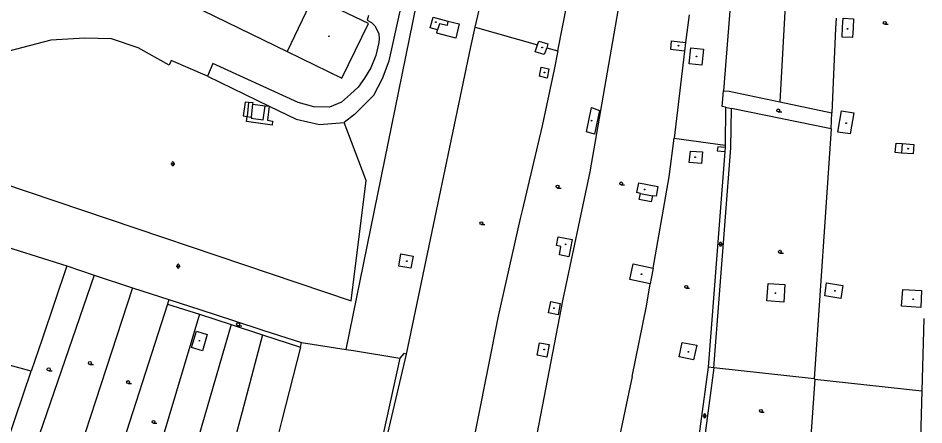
# Model space of a CAD drawing. Extents: x -600309 to -598967, y -1161267 to -1160292.
# Drawn here: x -599960.7 to -599727.7, y -1161063.1 to -1160958.5 of the extents above; entities that cross this region are included whole.
import ezdxf

# ---------------------------------------------------------------- set-up
doc = ezdxf.new("R2010")
doc.units = 0
for name, color, linetype in [('Level 11', 7, 'Continuous'), ('Level 36', 7, 'Continuous'), ('Level 39', 7, 'Continuous'), ('Level 5', 7, 'Continuous'), ('Level 51', 7, 'Continuous'), ('Level 52', 7, 'Continuous'), ('Level 54', 7, 'Continuous')]:
    doc.layers.add(name, color=color, linetype=linetype)

msp = doc.modelspace()

# ---------------------------------------------------------------- linework, layer by layer
at = {"layer": 'Level 11'}
for points in [[(-599850.15, -1160959.29), (-599847.25, -1160960.03), (-599848.16, -1160963.69), (-599853.03, -1160962.42), (-599852.82, -1160961.55)], [(-599874.2, -1160983.28), (-599876.9, -1160985.41)]]:
    msp.add_lwpolyline(points, dxfattribs=at)
at = {"layer": 'Level 36'}
for p, q in [((-599737.79, -1160960.125), (-599736.915, -1160960.125)), ((-599765.18, -1160982.655), (-599764.305, -1160982.655)), ((-599921.446, -1160995.9659), (-599920.446, -1160995.9659)), ((-599921.196, -1160995.7159), (-599921.196, -1160996.2159)), ((-599920.696, -1160995.7159), (-599920.696, -1160996.2159)), ((-599805.61, -1161001.415), (-599804.735, -1161001.415)), ((-599821.95, -1161002.225), (-599821.075, -1161002.225)), ((-599841.56, -1161011.635), (-599840.685, -1161011.635)), ((-599780.536, -1161016.616), (-599779.536, -1161016.616)), ((-599780.286, -1161016.366), (-599780.286, -1161016.866)), ((-599779.786, -1161016.366), (-599779.786, -1161016.866)), ((-599764.75, -1161018.985), (-599763.875, -1161018.985)), ((-599920.056, -1161022.296), (-599919.056, -1161022.296)), ((-599919.806, -1161022.046), (-599919.806, -1161022.546)), ((-599919.306, -1161022.046), (-599919.306, -1161022.546)), ((-599788.86, -1161027.985), (-599787.985, -1161027.985)), ((-599904.1599, -1161037.625), (-599903.1599, -1161037.625)), ((-599942.26, -1161047.575), (-599941.385, -1161047.575)), ((-599952.88, -1161049.205), (-599952.005, -1161049.205)), ((-599932.45, -1161052.475), (-599931.575, -1161052.475)), ((-599769.6599, -1161059.865), (-599768.7849, -1161059.865)), ((-599925.92, -1161062.695), (-599925.045, -1161062.695)), ((-599784.616, -1161060.796), (-599783.616, -1161060.796)), ((-599784.366, -1161060.546), (-599784.366, -1161061.046)), ((-599783.866, -1161060.546), (-599783.866, -1161061.046))]:
    msp.add_line(p, q, dxfattribs=at)
for centre in [(-599737.7901, -1160959.7499), (-599765.1801, -1160982.2799), (-599821.9501, -1161001.8499), (-599805.6101, -1161001.0399), (-599841.5601, -1161011.2599), (-599764.7501, -1161018.6099), (-599788.8601, -1161027.6099), (-599904.1599, -1161037.2496), (-599952.8801, -1161048.8299), (-599942.2601, -1161047.1999), (-599932.4501, -1161052.0999), (-599769.66, -1161059.4899), (-599925.9201, -1161062.3199)]:
    msp.add_circle(centre, 0.375, dxfattribs=at)
for centre, radius, start, end in [((-599920.9457, -1160995.7162), 0.25, 0, 180), ((-599920.9457, -1160996.2162), 0.25, 180, 0), ((-599780.0357, -1161016.3663), 0.25, 0, 180), ((-599780.0357, -1161016.8663), 0.25, 180, 0), ((-599919.5557, -1161022.0463), 0.25, 0, 180), ((-599919.5557, -1161022.5463), 0.25, 180, 0), ((-599904.0349, -1161037.2496), 0.375, 260.405931, 99.594069), ((-599784.1157, -1161060.5463), 0.25, 0, 180), ((-599784.1157, -1161061.0463), 0.25, 180, 0)]:
    msp.add_arc(centre, radius, start, end, dxfattribs=at)
at = {"layer": 'Level 39'}
for centre, radius in [((-599853.3, -1160959.57), 0.09), ((-599853.3, -1160959.57), 0.0398), ((-599747.36, -1160961.29), 0.09), ((-599747.36, -1160961.29), 0.0398), ((-599880.77, -1160963.21), 0.09), ((-599880.77, -1160963.21), 0.0398), ((-599825.94, -1160966.11), 0.09), ((-599825.94, -1160966.11), 0.0398), ((-599790.84, -1160965.63), 0.09), ((-599790.84, -1160965.63), 0.0398), ((-599786.21, -1160968.38), 0.09), ((-599786.21, -1160968.38), 0.0398), ((-599825.34, -1160972.53), 0.09), ((-599825.34, -1160972.53), 0.0398), ((-599813.21, -1160984.9099), 0.09), ((-599813.21, -1160984.9099), 0.0398), ((-599747.7199, -1160985.56), 0.09), ((-599747.7199, -1160985.56), 0.0398), ((-599731.78, -1160992.1), 0.09), ((-599731.78, -1160992.1), 0.0398), ((-599786.56, -1160994.3), 0.09), ((-599786.56, -1160994.3), 0.0398), ((-599799.56, -1161002.58), 0.09), ((-599799.56, -1161002.58), 0.0398), ((-599819.9, -1161016.69), 0.09), ((-599819.9, -1161016.69), 0.0398), ((-599860.7199, -1161021), 0.09), ((-599860.7199, -1161021), 0.0398), ((-599800.39, -1161024.35), 0.09), ((-599800.39, -1161024.35), 0.0398), ((-599765.92, -1161029.26), 0.09), ((-599765.92, -1161029.26), 0.0398), ((-599750.6, -1161028.6599), 0.09), ((-599750.6, -1161028.6599), 0.0398), ((-599730.49, -1161030.82), 0.09), ((-599730.49, -1161030.82), 0.0398), ((-599822.89, -1161033.09), 0.09), ((-599822.89, -1161033.09), 0.0398), ((-599914.1, -1161041.4699), 0.09), ((-599914.1, -1161041.4699), 0.0398), ((-599825.4099, -1161043.74), 0.09), ((-599825.4099, -1161043.74), 0.0398), ((-599788.3, -1161044.34), 0.09), ((-599788.3, -1161044.34), 0.0398)]:
    msp.add_circle(centre, radius, dxfattribs=at)
at = {"layer": 'Level 5'}
for points in [[(-599944.44, -1160941.38), (-599891.56, -1160967.15)], [(-599884.82, -1160953.09), (-599891.56, -1160967.15)], [(-599870.62, -1160959.89), (-599884.82, -1160953.09)], [(-599877.5, -1160974), (-599870.62, -1160959.89)], [(-599891.56, -1160967.15), (-599877.5, -1160974)]]:
    msp.add_lwpolyline(points, dxfattribs=at)
at = {"layer": 'Level 51'}
for points in [[(-599843.15, -1160960.89), (-599816.36, -1160847.18)], [(-599759.03, -1160876.57), (-599764.77, -1160980.08)], [(-599865.26, -1160969.53), (-599852.15, -1160910.27)], [(-599821.88, -1160966.9699), (-599811, -1160911.7199)], [(-599799.82, -1160918.6599), (-599813.62, -1160998.07)], [(-599775.26, -1160926.38), (-599779.3, -1160977.25)], [(-599876.36, -1161043.7), (-599856.42, -1160946.13)], [(-599788.14, -1160957.74), (-599789.03, -1160964.79)], [(-599870.61, -1160957.9), (-599870.94, -1160959.05)], [(-599870.94, -1160959.05), (-599869.8, -1160959.71)], [(-599869.8, -1160959.71), (-599868.96, -1160960.56)], [(-599750.3, -1160958.52), (-599750.42, -1160961.2199)], [(-599868.96, -1160960.56), (-599868.33, -1160961.62)], [(-599868.33, -1160961.62), (-599867.9699, -1160962.58)], [(-599844.27, -1160965.95), (-599843.15, -1160960.89)], [(-599843.15, -1160960.89), (-599827.13, -1160965.43)], [(-599750.42, -1160961.2199), (-599751.4, -1160982.86)], [(-599952.31, -1160964.23), (-599963.13, -1160967.03)], [(-599943.58, -1160963.73), (-599952.31, -1160964.23)], [(-599936.75, -1160963.87), (-599943.58, -1160963.73)], [(-599929.85, -1160966.1599), (-599936.75, -1160963.87)], [(-599867.9099, -1160964.81), (-599868.71, -1160968.17)], [(-599867.9699, -1160962.58), (-599867.82, -1160963.84)], [(-599867.82, -1160963.84), (-599867.9099, -1160964.81)], [(-599921.9, -1160970.6), (-599929.85, -1160966.1599)], [(-599860.84, -1161044.9099), (-599844.27, -1160965.95)], [(-599824.75, -1160966.15), (-599821.88, -1160966.9699)], [(-599821.88, -1160966.9699), (-599822.87, -1160971.79)], [(-599789.28, -1160967.04), (-599791.99, -1160989.44)], [(-599921.39, -1160969.46), (-599921.9, -1160970.6)], [(-599911.99, -1160973.51), (-599921.39, -1160969.46)], [(-599868.71, -1160968.17), (-599869.9699, -1160971.29)], [(-599910.61, -1160970.21), (-599911.99, -1160973.51)], [(-599888.67, -1160980.25), (-599910.61, -1160970.21)], [(-599869.9699, -1160971.29), (-599871.63, -1160974.02)], [(-599867.01, -1160974.06), (-599865.26, -1160969.53)], [(-599822.87, -1160971.79), (-599825.9, -1160986.2)], [(-599911.99, -1160973.51), (-599896.14, -1160981.2)], [(-599871.63, -1160974.02), (-599873.26, -1160976.26)], [(-599869.25, -1160978.32), (-599867.01, -1160974.06)], [(-599873.26, -1160976.26), (-599875.26, -1160978.09)], [(-599875.26, -1160978.09), (-599877.56, -1160980.17)], [(-599874.2, -1160983.28), (-599869.25, -1160978.32)], [(-599779.62, -1160981.23), (-599779.3, -1160977.25)], [(-599779.3, -1160977.25), (-599777.81, -1160977.36)], [(-599777.81, -1160977.36), (-599764.77, -1160980.08)], [(-599902.33, -1160980.18), (-599902.82, -1160983.7)], [(-599901.4699, -1160980.23), (-599902.33, -1160980.18)], [(-599900.3, -1160980.34), (-599901.4699, -1160980.23)], [(-599900.32, -1160980.6599), (-599900.3, -1160980.34)], [(-599900.32, -1160980.6599), (-599897.21, -1160981.07)], [(-599897.21, -1160981.07), (-599896.14, -1160981.2)], [(-599884.65, -1160981.39), (-599888.67, -1160980.25)], [(-599877.56, -1160980.17), (-599880.62, -1160981.44)], [(-599764.77, -1160980.08), (-599751.4, -1160982.86)], [(-599896.14, -1160981.2), (-599896.58, -1160984.81)], [(-599896.14, -1160981.2), (-599889.21, -1160984.55)], [(-599880.62, -1160981.44), (-599884.65, -1160981.39)], [(-599778.7199, -1160981.46), (-599779.62, -1160981.23)], [(-599778.7199, -1160981.46), (-599778.82, -1160991.2199)], [(-599778.7199, -1160981.46), (-599777.25, -1160981.76)], [(-599777.38, -1160991.9), (-599777.25, -1160981.76)], [(-599751.59, -1160987), (-599777.25, -1160981.76)], [(-599751.59, -1160987), (-599751.4, -1160982.86)], [(-599902.82, -1160983.7), (-599901.82, -1160983.82)], [(-599901.95, -1160985.11), (-599901.82, -1160983.82)], [(-599895.4, -1160986.07), (-599901.95, -1160985.11)], [(-599896.58, -1160984.81), (-599895.28, -1160985.03)], [(-599895.28, -1160985.03), (-599895.4, -1160986.07)], [(-599889.21, -1160984.55), (-599883.17, -1160985.87)], [(-599883.17, -1160985.87), (-599876.9, -1160985.4099)], [(-599871.19, -1161000.25), (-599876.9, -1160985.4099)], [(-599825.9, -1160986.2), (-599831.06, -1161008.01)], [(-599751.59, -1160987), (-599755.95, -1161051.29)], [(-599793.21, -1160999.31), (-599791.99, -1160989.44)], [(-599791.99, -1160989.44), (-599778.82, -1160991.2199)], [(-599781.78, -1161048.44), (-599777.38, -1160991.9)], [(-599778.88, -1160991.84), (-599778.92, -1160992.85)], [(-599778.82, -1160991.2199), (-599778.88, -1160991.84)], [(-599735.07, -1160993.12), (-599734.83, -1160990.71)], [(-599734.83, -1160990.71), (-599733.32, -1160990.81)], [(-599778.92, -1160992.85), (-599783.18, -1161048.3)], [(-599733.52, -1160993.23), (-599735.07, -1160993.12)], [(-599813.62, -1160998.07), (-599820.65, -1161030.76)], [(-599797.39, -1161022.84), (-599793.21, -1160999.31)], [(-599965.04, -1161000.9), (-599875.08, -1161031.2199)], [(-599875.08, -1161031.2199), (-599871.19, -1161000.25)], [(-599801, -1161005.1599), (-599800.65, -1161003.59)], [(-599797.53, -1161004.19), (-599797.85, -1161005.79)], [(-599797.85, -1161005.79), (-599801, -1161005.1599)], [(-599831.06, -1161008.01), (-599831.55, -1161010.01)], [(-599831.55, -1161010.01), (-599837.23, -1161035.15)], [(-599968.48, -1161015.84), (-599948.21, -1161022.23)], [(-599948.21, -1161022.23), (-599954.53, -1161041.04)], [(-599948.21, -1161022.23), (-599941.17, -1161024.62)], [(-599941.17, -1161024.62), (-599955.2, -1161065.48)], [(-599941.17, -1161024.62), (-599931.3, -1161027.88)], [(-599799.07, -1161032.55), (-599798.12, -1161026.85)], [(-599931.3, -1161027.88), (-599944.9, -1161069.34)], [(-599931.3, -1161027.88), (-599921.93, -1161030.89)], [(-599922.3, -1161032.03), (-599936.1, -1161074.93)], [(-599921.93, -1161030.89), (-599922.3, -1161032.03)], [(-599922.3, -1161032.03), (-599914.08, -1161034.68)], [(-599921.93, -1161030.89), (-599913.74, -1161033.56)], [(-599820.65, -1161030.76), (-599828.6, -1161072.21)], [(-599914.08, -1161034.68), (-599927.85, -1161080.81)], [(-599914.08, -1161034.68), (-599905.93, -1161037.31)], [(-599913.74, -1161033.56), (-599905.6, -1161036.1599)], [(-599802.74, -1161050.67), (-599799.07, -1161032.55)], [(-599905.6, -1161036.1599), (-599897.54, -1161038.8)], [(-599837.23, -1161035.15), (-599845.34, -1161075.68)], [(-599727.7199, -1161035.74), (-599728.29, -1161054.38)], [(-599905.93, -1161037.31), (-599921.39, -1161090.4)], [(-599905.93, -1161037.31), (-599897.85, -1161039.96)], [(-599897.54, -1161038.8), (-599887.83, -1161041.95)], [(-599954.53, -1161041.04), (-599957.36, -1161049.29)], [(-599897.85, -1161039.96), (-599903.12, -1161059.71)], [(-599897.85, -1161039.96), (-599888.12, -1161043.11)], [(-599957.36, -1161049.29), (-599977.92, -1161043.71)], [(-599888.12, -1161043.11), (-599892.88, -1161061.93)], [(-599888.12, -1161043.11), (-599887.83, -1161041.95)], [(-599887.83, -1161041.95), (-599876.36, -1161043.7)], [(-599876.36, -1161043.7), (-599874.48, -1161043.99)], [(-599874.48, -1161043.99), (-599862.56, -1161045.9099)], [(-599862.56, -1161045.9099), (-599877.21, -1161112.63)], [(-599867, -1161071.15), (-599860.84, -1161044.9099)], [(-599861.52, -1161044.73), (-599862.56, -1161045.9099)], [(-599860.84, -1161044.9099), (-599861.52, -1161044.73)], [(-599783.18, -1161048.3), (-599785.61, -1161066.02)], [(-599781.78, -1161048.44), (-599783.9699, -1161065.26)], [(-599781.78, -1161048.44), (-599783.18, -1161048.3)], [(-599755.95, -1161051.29), (-599781.78, -1161048.44)], [(-599969.84, -1161085.78), (-599957.36, -1161049.29)], [(-599802.74, -1161050.67), (-599803.61, -1161054.68)], [(-599755.77, -1161051.31), (-599759.2199, -1161100.26)], [(-599755.95, -1161051.29), (-599755.77, -1161051.31)], [(-599755.77, -1161051.31), (-599728.29, -1161054.38)], [(-599803.61, -1161054.68), (-599806.01, -1161066.07)], [(-599728.29, -1161054.38), (-599728.7199, -1161069.69)], [(-599903.12, -1161059.71), (-599914.53, -1161101.98)], [(-599892.88, -1161061.93), (-599903.23, -1161103.39)]]:
    msp.add_lwpolyline(points, dxfattribs=at)
at = {"layer": 'Level 52'}
for points in [[(-599854.7199, -1160961.02), (-599853.96, -1160958.3)], [(-599853.96, -1160958.3), (-599850.15, -1160959.29)], [(-599852.36, -1160959.98), (-599852.82, -1160961.55)], [(-599850.4, -1160960.4699), (-599852.36, -1160959.98)], [(-599850.15, -1160959.29), (-599850.4, -1160960.4699)], [(-599748.6599, -1160960.9), (-599748.59, -1160959.7)], [(-599748.59, -1160959.7), (-599748.53, -1160958.6)], [(-599748.53, -1160958.6), (-599745.8, -1160958.73)], [(-599745.8, -1160958.73), (-599745.9, -1160961.02)], [(-599852.82, -1160961.55), (-599854.7199, -1160961.02)], [(-599748.77, -1160963.44), (-599748.6599, -1160960.9)], [(-599745.9, -1160961.02), (-599746.05, -1160963.54)], [(-599827.13, -1160965.43), (-599826.78, -1160964.46)], [(-599826.78, -1160964.46), (-599824.45, -1160965.18)], [(-599792.83, -1160966.58), (-599792.63, -1160964.36)], [(-599792.63, -1160964.36), (-599789.03, -1160964.79)], [(-599789.03, -1160964.79), (-599789.28, -1160967.04)], [(-599746.05, -1160963.54), (-599748.77, -1160963.44)], [(-599827.7, -1160967.24), (-599827.13, -1160965.43)], [(-599824.75, -1160966.15), (-599825.39, -1160967.94)], [(-599824.45, -1160965.18), (-599824.75, -1160966.15)], [(-599789.28, -1160967.04), (-599792.83, -1160966.58)], [(-599788.15, -1160970.26), (-599787.65, -1160966.1599)], [(-599787.65, -1160966.1599), (-599784.38, -1160966.55)], [(-599784.38, -1160966.55), (-599784.88, -1160970.65)], [(-599825.39, -1160967.94), (-599827.7, -1160967.24)], [(-599826.62, -1160973.49), (-599826.15, -1160971.13)], [(-599826.15, -1160971.13), (-599824.2199, -1160971.62)], [(-599824.2199, -1160971.62), (-599824.65, -1160973.96)], [(-599784.88, -1160970.65), (-599788.15, -1160970.26)], [(-599824.65, -1160973.96), (-599826.62, -1160973.49)], [(-599814.53, -1160987.77), (-599813.25, -1160981.56)], [(-599813.25, -1160981.56), (-599811.2, -1160982.3)], [(-599811.2, -1160982.3), (-599812.42, -1160988.37)], [(-599749.83, -1160987.82), (-599748.94, -1160982.34)], [(-599748.94, -1160982.34), (-599745.74, -1160982.9099)], [(-599745.74, -1160982.9099), (-599746.67, -1160988.33)], [(-599812.42, -1160988.37), (-599814.53, -1160987.77)], [(-599746.67, -1160988.33), (-599749.83, -1160987.82)], [(-599788.1, -1160995.65), (-599787.75, -1160992.75)], [(-599787.75, -1160992.75), (-599784.69, -1160992.92)], [(-599733.32, -1160990.81), (-599733.52, -1160993.23)], [(-599733.32, -1160990.81), (-599730.31, -1160991.02)], [(-599730.31, -1160991.02), (-599730.49, -1160993.44)], [(-599784.69, -1160992.92), (-599784.96, -1160995.94)], [(-599730.49, -1160993.44), (-599733.52, -1160993.23)], [(-599784.96, -1160995.94), (-599788.1, -1160995.65)], [(-599801.6, -1161003.38), (-599801.03, -1161000.89)], [(-599801.03, -1161000.89), (-599796.18, -1161001.81)], [(-599796.18, -1161001.81), (-599796.61, -1161004.34)], [(-599800.65, -1161003.59), (-599801.6, -1161003.38)], [(-599800.65, -1161003.59), (-599797.53, -1161004.19)], [(-599796.61, -1161004.34), (-599797.53, -1161004.19)], [(-599822.26, -1161017.02), (-599821.82, -1161014.76)], [(-599821.82, -1161014.76), (-599818.19, -1161015.4699)], [(-599818.19, -1161015.4699), (-599819.03, -1161019.89)], [(-599821.09, -1161017.25), (-599822.26, -1161017.02)], [(-599821.49, -1161019.4099), (-599821.09, -1161017.25)], [(-599862.82, -1161022.27), (-599862.29, -1161019.14)], [(-599862.29, -1161019.14), (-599859.08, -1161019.73)], [(-599859.08, -1161019.73), (-599859.71, -1161022.82)], [(-599819.03, -1161019.89), (-599821.49, -1161019.4099)], [(-599859.71, -1161022.82), (-599862.82, -1161022.27)], [(-599803.39, -1161025.71), (-599802.51, -1161021.71)], [(-599802.51, -1161021.71), (-599797.39, -1161022.84)], [(-599797.39, -1161022.84), (-599797.88, -1161025.45)], [(-599798.12, -1161026.85), (-599803.39, -1161025.71)], [(-599797.88, -1161025.45), (-599798.12, -1161026.85)], [(-599768.1, -1161031.2199), (-599767.77, -1161026.75)], [(-599767.77, -1161026.75), (-599763.5, -1161027.06)], [(-599763.5, -1161027.06), (-599763.76, -1161031.53)], [(-599753.24, -1161029.95), (-599752.74, -1161026.59)], [(-599752.74, -1161026.59), (-599748.55, -1161027.3)], [(-599748.55, -1161027.3), (-599749.08, -1161030.61)], [(-599749.08, -1161030.61), (-599753.24, -1161029.95)], [(-599733.46, -1161032.61), (-599733.15, -1161028.34)], [(-599733.15, -1161028.34), (-599728.32, -1161028.55)], [(-599728.32, -1161028.55), (-599728.52, -1161032.9699)], [(-599824.29, -1161034.34), (-599823.73, -1161031.39)], [(-599823.73, -1161031.39), (-599821.27, -1161031.86)], [(-599821.27, -1161031.86), (-599821.84, -1161034.81)], [(-599763.76, -1161031.53), (-599768.1, -1161031.2199)], [(-599821.84, -1161034.81), (-599824.29, -1161034.34)], [(-599728.52, -1161032.9699), (-599733.46, -1161032.61)], [(-599916.13, -1161043.2199), (-599914.87, -1161038.99)], [(-599914.87, -1161038.99), (-599912.09, -1161039.86)], [(-599912.09, -1161039.86), (-599913.34, -1161044.05)], [(-599913.34, -1161044.05), (-599916.13, -1161043.2199)], [(-599827.2199, -1161045.19), (-599826.61, -1161041.99)], [(-599826.61, -1161041.99), (-599824.14, -1161042.4699)], [(-599824.14, -1161042.4699), (-599824.76, -1161045.71)], [(-599790.71, -1161045.62), (-599789.9099, -1161041.9)], [(-599789.9099, -1161041.9), (-599786.1599, -1161042.64)], [(-599786.1599, -1161042.64), (-599786.96, -1161046.39)], [(-599824.76, -1161045.71), (-599827.2199, -1161045.19)], [(-599786.96, -1161046.39), (-599790.71, -1161045.62)]]:
    msp.add_lwpolyline(points, dxfattribs=at)
at = {"layer": 'Level 54'}
for points in [[(-599901.4699, -1160980.23), (-599901.82, -1160983.82)], [(-599900.74, -1160983.9699), (-599900.32, -1160980.6599)], [(-599897.6599, -1160984.67), (-599897.21, -1160981.07)], [(-599901.82, -1160983.82), (-599900.74, -1160983.9699)], [(-599900.74, -1160983.9699), (-599900.77, -1160984.3)], [(-599900.77, -1160984.3), (-599897.6599, -1160984.67)], [(-599780.76, -1160991.62), (-599780.9099, -1160992.63)], [(-599780.9099, -1160992.63), (-599778.92, -1160992.85)], [(-599778.88, -1160991.84), (-599780.76, -1160991.62)]]:
    msp.add_lwpolyline(points, dxfattribs=at)

doc.saveas('drawing.dxf')
